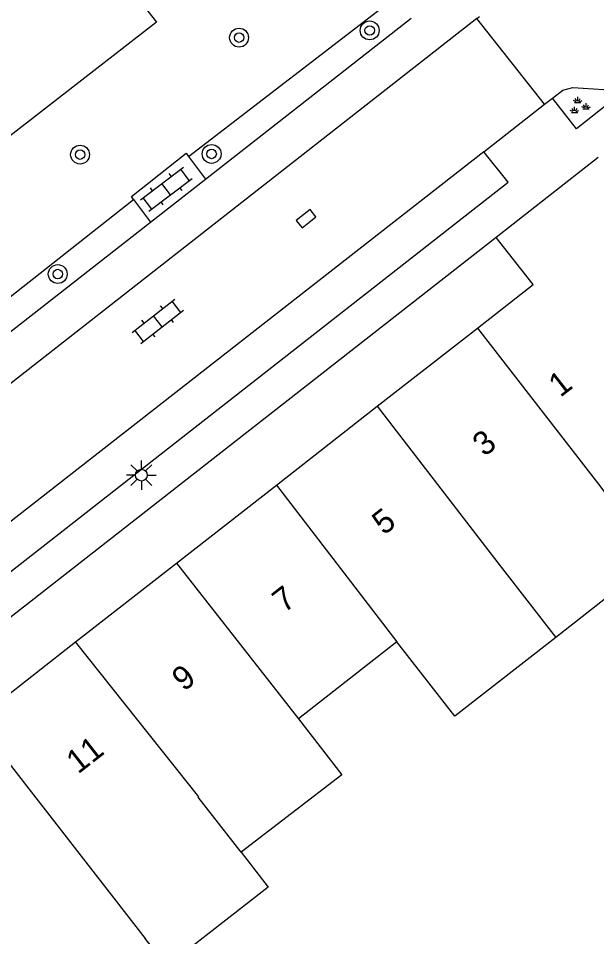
# Model space of a CAD drawing. Extents: x 136000 to 141014, y 402000 to 403500.
# Drawn here: x 137425.63 to 137450.16, y 402191.12 to 402230.06 of the extents above; entities that cross this region are included whole.
import ezdxf

# ---------------------------------------------------------------- set-up
doc = ezdxf.new("R2010")
doc.units = 0
for name, color, linetype in [('gg-anno-huisnummerreeks BGT', 7, 'Continuous'), ('gg-bbg-gedigitaliseerde bebouwing', 7, 'Continuous'), ('gg-bbg-hoofdgebouw', 7, 'Continuous'), ('gg-bbg-tussenscheiding', 7, 'Continuous'), ('gg-knt-verharding', 7, 'Continuous'), ('gg-knt-verharding nz', 7, 'Continuous'), ('gt-grn-groengrens', 7, 'Continuous'), ('gt-symb-boom', 7, 'Continuous'), ('gt-symb-groenvak', 7, 'Continuous'), ('gt-symb-klinker verharding', 7, 'Continuous'), ('gt-symb-kolk', 7, 'Continuous'), ('gt-symb-lichtmast', 7, 'Continuous')]:
    doc.layers.add(name, color=color, linetype=linetype)

# ---------------------------------------------------------------- blocks, each defined once
blk = doc.blocks.new('gt0-GRVAK')
at = {"layer": 'gt-symb-groenvak'}
for p, q in [((-0.047, 0.214), (-0.047, 0.393)), ((-0.11, 0.189), (-0.228, 0.24)), ((-0.182, 0.153), (0.088, 0.153)), ((-0.091, 0.211), (-0.156, 0.322)), ((-0.004, 0.211), (0.061, 0.322)), ((0.015, 0.189), (0.133, 0.24)), ((0.262, -0.052), (0.197, 0.059)), ((0.305, -0.049), (0.305, 0.13)), ((0.349, -0.052), (0.414, 0.059)), ((-0.245, -0.228), (-0.363, -0.177)), ((-0.318, -0.264), (-0.047, -0.264)), ((-0.226, -0.206), (-0.291, -0.095)), ((-0.183, -0.203), (-0.183, -0.024)), ((-0.139, -0.206), (-0.074, -0.095)), ((-0.12, -0.228), (-0.002, -0.177)), ((0.243, -0.074), (0.125, -0.023)), ((0.17, -0.11), (0.441, -0.11)), ((0.368, -0.074), (0.486, -0.023))]:
    blk.add_line(p, q, dxfattribs=at)
blk = doc.blocks.new('gt0-KOLK')
at = {"layer": 'gt-symb-kolk'}
blk.add_lwpolyline([(0, 0), (0.375, 0), (0.375, 0.4), (-0.375, 0.4), (-0.375, 0), (0, 0)], dxfattribs=at)
blk = doc.blocks.new('gt0-BOOM')
at = {"layer": 'gt-symb-boom'}
for radius in [0.4, 0.2]:
    blk.add_circle((0, 0), radius, dxfattribs=at)
blk = doc.blocks.new('gt0-LMAST')
at = {"layer": 'gt-symb-lichtmast'}
for p, q in [((-0.182, 0.173), (-0.447, 0.438)), ((-0.005, 0.246), (-0.005, 0.621)), ((0.172, 0.173), (0.437, 0.438)), ((-0.255, -0.004), (-0.63, -0.004)), ((-0.182, -0.181), (-0.447, -0.446)), ((-0.005, -0.254), (-0.005, -0.629)), ((0.437, -0.446), (0.172, -0.181)), ((0.245, -0.004), (0.62, -0.004))]:
    blk.add_line(p, q, dxfattribs=at)
blk.add_circle((-0.005, -0.004), 0.25, dxfattribs=at)
blk = doc.blocks.new('gt0-KL1')
at = {"layer": 'gt-symb-klinker verharding'}
for p, q in [((-0.5, 0.3), (-0.5, 0.45)), ((0.5, 0.3), (0.5, 0.45)), ((-1.15, 0.3), (1.15, 0.3)), ((-1, -0.3), (-1, 0.3)), ((0, -0.3), (0, 0.3)), ((1, -0.3), (1, 0.3)), ((-1.15, -0.3), (1.15, -0.3)), ((-0.5, -0.45), (-0.5, -0.3)), ((0.5, -0.45), (0.5, -0.3))]:
    blk.add_line(p, q, dxfattribs=at)

msp = doc.modelspace()

# ---------------------------------------------------------------- linework, layer by layer
at = {"layer": 'gg-bbg-gedigitaliseerde bebouwing'}
for p, q in [((137452.657, 402207.117), (137448.424, 402203.803)), ((137441.69, 402203.62), (137437.52, 402200.36))]:
    msp.add_line(p, q, dxfattribs=at)
for points in [[(137448.424, 402203.803), (137444.139, 402200.471), (137441.69, 402203.62)], [(137437.52, 402200.36), (137439.35, 402197.98), (137435.08, 402194.7)], [(137435.08, 402194.7), (137436.234, 402193.216), (137431.927, 402189.867), (137431.014, 402191.041)]]:
    msp.add_lwpolyline(points, dxfattribs=at)
at = {"layer": 'gg-bbg-hoofdgebouw'}
for p, q in [((137450.22, 402224.15), (137445.9, 402220.77)), ((137440.857, 402213.606), (137445.104, 402216.923)), ((137436.583, 402210.269), (137440.857, 402213.606)), ((137432.342, 402206.958), (137436.583, 402210.269)), ((137428.065, 402203.618), (137432.342, 402206.958)), ((137423.807, 402200.293), (137428.065, 402203.618))]:
    msp.add_line(p, q, dxfattribs=at)
msp.add_lwpolyline([(137445.104, 402216.923), (137447.47, 402218.77), (137445.9, 402220.77)], dxfattribs=at)
at = {"layer": 'gg-bbg-tussenscheiding'}
for p, q in [((137436.583, 402210.269), (137441.69, 402203.62)), ((137432.342, 402206.958), (137437.52, 402200.36)), ((137423.807, 402200.293), (137431.014, 402191.041))]:
    msp.add_line(p, q, dxfattribs=at)
for points in [[(137445.104, 402216.923), (137450.233, 402210.309), (137452.657, 402207.117)], [(137440.857, 402213.606), (137445.964, 402206.967), (137448.424, 402203.803)], [(137435.08, 402194.7), (137433.26, 402197.03), (137433.29, 402197.05), (137428.065, 402203.618)]]:
    msp.add_lwpolyline(points, dxfattribs=at)
at = {"layer": 'gg-knt-verharding'}
for p, q in [((137433.572, 402223.245), (137442.295, 402230.069)), ((137445.078, 402230.054), (137445.188, 402230.14)), ((137447.954, 402226.412), (137445.078, 402230.054)), ((137447.954, 402226.412), (137448.285, 402226.67)), ((137445.381, 402224.402), (137447.954, 402226.412)), ((137432.849, 402224.203), (137433.572, 402223.245)), ((137431.235, 402221.417), (137433.572, 402223.245)), ((137430.521, 402222.371), (137431.235, 402221.417)), ((137403.604, 402199.799), (137431.235, 402221.417)), ((137445.9, 402220.77), (137407.146, 402190.476))]:
    msp.add_line(p, q, dxfattribs=at)
for points in [[(137426.489, 402236.272), (137431.495, 402229.889), (137418.679, 402219.962), (137413.683, 402226.323), (137426.489, 402236.272)], [(137448.285, 402226.67), (137448.72, 402227.01), (137449.15, 402227.13), (137451.335, 402226.984)], [(137451.335, 402226.984), (137449.303, 402225.379), (137448.285, 402226.67)], [(137393.995, 402182.107), (137446.413, 402223.117), (137445.381, 402224.402)], [(137430.521, 402222.371), (137430.426, 402222.499), (137432.748, 402224.337), (137432.849, 402224.203)]]:
    msp.add_lwpolyline(points, dxfattribs=at)
at = {"layer": 'gg-knt-verharding nz'}
for p, q in [((137445.078, 402230.054), (137391.46, 402188.09)), ((137445.381, 402224.402), (137392.947, 402183.448))]:
    msp.add_line(p, q, dxfattribs=at)
at = {"layer": 'gt-grn-groengrens'}
for p, q in [((137432.849, 402224.203), (137441.605, 402230.943)), ((137402.946, 402200.674), (137430.521, 402222.371))]:
    msp.add_line(p, q, dxfattribs=at)

# ---------------------------------------------------------------- block references
at = {"layer": 'gt-symb-boom'}
for p in [(137434.995, 402229.239), (137440.534, 402229.546), (137428.252, 402224.278), (137433.832, 402224.307), (137427.305, 402219.215)]:
    msp.add_blockref('gt0-BOOM', p, dxfattribs=at)
at = {"layer": 'gt-symb-groenvak'}
msp.add_blockref('gt0-GRVAK', (137449.407, 402226.333), dxfattribs=at)
at = {"layer": 'gt-symb-klinker verharding'}
for p, rotation in [((137431.906, 402222.813), 37.236658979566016), ((137431.548, 402217.209), 38.01566048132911)]:
    msp.add_blockref('gt0-KL1', p, dxfattribs=dict(at, rotation=rotation))
at = {"layer": 'gt-symb-kolk', "rotation": 38.05096837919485}
msp.add_blockref('gt0-KOLK', (137437.96, 402221.407), dxfattribs=at)
at = {"layer": 'gt-symb-lichtmast'}
msp.add_blockref('gt0-LMAST', (137430.857, 402210.691), dxfattribs=at)

# ---------------------------------------------------------------- texts
at = {"layer": 'gg-anno-huisnummerreeks BGT'}
for s, p in [('1', (137448.62, 402213.959)), ('3', (137445.398, 402211.443)), ('5', (137441.137, 402208.115)), ('7', (137436.911, 402204.816)), ('9', (137432.65, 402201.488)), ('11', (137428.168, 402197.988))]:
    msp.add_text(s, height=1, rotation=38, dxfattribs=at).set_placement(p)

doc.saveas('drawing.dxf')
